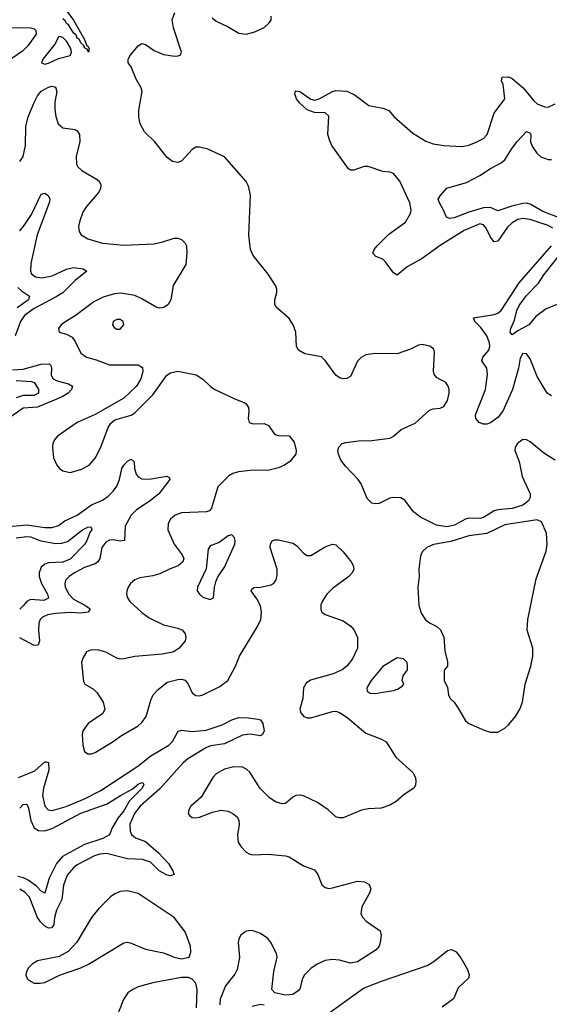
# Model space of a CAD drawing. Header units: inches. Extents: x 1843162 to 1959474, y 907081 to 1016326.
# Tile 423 of 656: x 1921110 to 1924057, y 953347 to 958830. Entities that reach past the tile are written whole.
import ezdxf

# ---------------------------------------------------------------- set-up
doc = ezdxf.new("R2010")
doc.units = ezdxf.units.IN
doc.header["$MEASUREMENT"] = 0
doc.layers.add('B9925', color=7, linetype='Continuous')

msp = doc.modelspace()

# ---------------------------------------------------------------- linework, layer by layer
at = {"layer": 'B9925', "color": 5}
for points, elevation in [([(1921324.7, 958944.7), (1921410, 958827.7), (1921470, 958720.7), (1921484.5, 958684.5), (1921490, 958682.8), (1921496.4, 958670), (1921492, 958650), (1921485.9, 958665.9), (1921470, 958672.7), (1921466.3, 958686.3), (1921450, 958701.3), (1921441, 958721), (1921430, 958727.8), (1921424.2, 958744.2), (1921410, 958756.9), (1921381.3, 958801.3), (1921370, 958809.1), (1921363.4, 958823.4), (1921350, 958834.5)], 620), ([(1924090, 956376.7), (1924031.6, 956411.6), (1923950, 956479.7), (1923930, 956491.1), (1923910, 956492.1), (1923880.8, 956470), (1923867.8, 956450), (1923864.8, 956430), (1923890.1, 956370.1), (1923906.3, 956286.3), (1923950.6, 956190), (1923950.6, 956170), (1923941.1, 956150), (1923910, 956126.9), (1923850, 956108.1), (1923770, 956101.1), (1923750, 956094.3), (1923690, 956057), (1923670, 956051.3), (1923610, 956054.6), (1923590, 956048.9), (1923530, 956015.5), (1923486.7, 956006.7), (1923430, 956014.8), (1923340.2, 956060.2), (1923301.4, 956090), (1923253.7, 956153.7), (1923230, 956166.5), (1923186, 956170), (1923170, 956166.2), (1923110, 956135.6), (1923090, 956133.3), (1923070, 956137.7), (1923043.4, 956163.4), (1923010, 956244.5), (1922993.5, 956270), (1922923.4, 956343.4), (1922897.7, 956377.7), (1922883.5, 956410), (1922880.4, 956430), (1922885.1, 956450), (1922905.1, 956470), (1922924.7, 956475.3), (1922994.6, 956485.4), (1923070, 956487.2), (1923170, 956498.7), (1923190.8, 956510), (1923232.1, 956547.9), (1923310, 956582.3), (1923390, 956655), (1923410, 956662.3), (1923450, 956666.2), (1923470, 956675.8), (1923491.3, 956710), (1923499.6, 956750), (1923499, 956770), (1923494, 956790), (1923481.1, 956810), (1923430, 956837), (1923415.9, 956855.9), (1923412.6, 956872.6), (1923418, 956978), (1923415.2, 956995.2), (1923392.4, 957012.4), (1923350, 957020.5), (1923330, 957016.9), (1923285.5, 956994.5), (1923210, 956968.6), (1923088.1, 956971.9), (1923036.3, 956963.7), (1923010, 956948.6), (1922990, 956928.2), (1922950, 956843.5), (1922930, 956832.4), (1922910, 956829.8), (1922890, 956835.1), (1922870, 956849.7), (1922810, 956933), (1922790, 956952.8), (1922697.2, 956970), (1922661.3, 956990), (1922651.1, 957010), (1922646, 957090), (1922631.9, 957130), (1922610, 957165.4), (1922537.4, 957230), (1922530, 957246), (1922529.8, 957270), (1922540.9, 957310), (1922541, 957330), (1922533.5, 957350), (1922492.8, 957412.8), (1922410, 957516.9), (1922394, 957550), (1922385.3, 957630), (1922393.8, 957853.8), (1922383.3, 957903.3), (1922369.8, 957929.8), (1922250, 958066.6), (1922157.2, 958110), (1922110, 958121.1), (1922090, 958119.7), (1922070, 958107.6), (1922010, 958042.7), (1921990, 958035.1), (1921961, 958041), (1921930, 958062), (1921861.3, 958150), (1921805.4, 958205.4), (1921781.1, 958250), (1921773.5, 958290), (1921773.9, 958326.1), (1921792.1, 958430), (1921786.6, 958450), (1921758.6, 958498.6), (1921730, 958567.3), (1921712.8, 958590), (1921713.5, 958610), (1921724.4, 958630), (1921770, 958685.3), (1921790, 958696.9), (1921810, 958692.9), (1921858.8, 958658.8), (1921910, 958636.3), (1921972.7, 958627.3), (1921992, 958628), (1922004.7, 958635.3), (1922011, 958650), (1921965, 958785), (1921959, 958830), (1921972.4, 958870)], 620), ([(1922181.2, 958841.2), (1922202.5, 958822.5), (1922270, 958790.9), (1922330, 958755), (1922370, 958749.4), (1922418, 958762), (1922470, 958786.9), (1922496.9, 958810), (1922510, 958828.4), (1922509.7, 958850)], 620), ([(1920970, 958786.9), (1921170, 958785.1), (1921190, 958779), (1921200.7, 958770), (1921201.3, 958750), (1921155.1, 958684.9), (1921124.9, 958655.1), (1921065.6, 958614.4)], 620), ([(1924076.5, 957670), (1924050, 957684.6), (1923950, 957717.4), (1923910, 957723.9), (1923882.8, 957717.2), (1923850, 957699.6), (1923824.8, 957675.2), (1923770, 957596), (1923750, 957593), (1923730, 957619.3), (1923706, 957670), (1923690, 957686.9), (1923670, 957692.4), (1923583.4, 957656.6), (1923450, 957572.8), (1923350, 957499.4), (1923266.3, 957453.7), (1923210, 957407.6), (1923190, 957419.6), (1923144.1, 957484.1), (1923130, 957496.1), (1923091, 957511), (1923075.6, 957530), (1923083.1, 957550), (1923098.7, 957570), (1923165, 957635), (1923257.6, 957702.4), (1923284.8, 957750), (1923288.3, 957770), (1923280.5, 957810), (1923224.8, 957930), (1923190, 957973.4), (1923170, 957981.8), (1923130, 957983.9), (1923050, 958012.4), (1923027.7, 958012.3), (1922970, 957992.1), (1922950, 957991.5), (1922939.5, 957999.5), (1922846.9, 958130), (1922834.9, 958154.9), (1922825.1, 958190), (1922830, 958292.3), (1922810.6, 958310.6), (1922750, 958313.8), (1922710, 958328.4), (1922666.8, 958366.8), (1922650.8, 958390), (1922641.8, 958418.2), (1922645.3, 958434.7), (1922669.7, 958430.3), (1922730, 958386.7), (1922750, 958382.6), (1922776, 958390), (1922850, 958430.4), (1922870, 958435.3), (1922930, 958432.4), (1922977.6, 958410), (1923052.9, 958352.9), (1923130, 958336.9), (1923164.2, 958324.2), (1923194.6, 958290), (1923297.9, 958197.9), (1923370, 958152.8), (1923410, 958139.4), (1923470, 958129.1), (1923570, 958123.9), (1923610, 958132.3), (1923650, 958148.1), (1923690, 958168), (1923711.9, 958190), (1923750.8, 958310), (1923809, 958390), (1923799.4, 958470), (1923790.7, 958490), (1923794.5, 958510), (1923830, 958512.5), (1923850, 958503.5), (1923910.7, 958450.7), (1923970, 958378.6), (1923990, 958361.8), (1924030, 958344.2), (1924050, 958343.7), (1924090, 958361.1)], 580), ([(1921110, 958040.5), (1921130, 958069.1), (1921142.7, 958130), (1921144, 958236), (1921157, 958290), (1921190, 958368.4), (1921210, 958407), (1921230, 958432.9), (1921270, 958455.3), (1921290, 958460.2), (1921310, 958455.3), (1921316.3, 958430), (1921304.7, 958370), (1921305.7, 958330), (1921310.7, 958290.7), (1921324.7, 958250), (1921350, 958228.3), (1921418, 958218), (1921430.6, 958210.6), (1921442.5, 958190), (1921445.3, 958150), (1921425.1, 958070), (1921425.7, 958025.7), (1921433.6, 958010), (1921456.1, 957990), (1921541, 957941), (1921552.8, 957930), (1921561.7, 957910), (1921559.5, 957890), (1921549.6, 957870), (1921481, 957790), (1921461.8, 957758.2), (1921444.3, 957710), (1921438.2, 957678.2), (1921440.6, 957650), (1921452, 957632), (1921488.8, 957610), (1921570, 957585.1), (1921690, 957573.6), (1921858.3, 957581.7), (1921907.3, 957592.7), (1921970, 957614), (1921990, 957614.3), (1922010, 957606.7), (1922030, 957584.9), (1922037.4, 957570), (1922040.9, 957530), (1922033.7, 957466.3), (1921964.4, 957350), (1921951.9, 957270), (1921936.1, 957243.9), (1921913, 957227), (1921890, 957223.7), (1921870, 957229.9), (1921790, 957276.2), (1921750, 957294), (1921673.6, 957306.4), (1921636.9, 957303.1), (1921574.9, 957285.1), (1921522, 957258), (1921419, 957181), (1921366.5, 957150), (1921340.9, 957130), (1921326.3, 957110), (1921329.4, 957089.4), (1921370, 957078), (1921401.3, 957061.3), (1921418.3, 957038.3), (1921450, 956972.3), (1921481.5, 956950), (1921535.5, 956935.5), (1921610, 956907.2), (1921768.8, 956908.8), (1921792.6, 956892.6), (1921795.3, 956870), (1921783.7, 956830), (1921759.6, 956790), (1921690, 956722.8), (1921529.4, 956630.6), (1921430, 956586.5), (1921319.6, 956510), (1921303.1, 956490), (1921294.6, 956470), (1921292.9, 956450), (1921299, 956390), (1921316.9, 956350), (1921331.1, 956331.1), (1921350, 956316.9), (1921390, 956309.2), (1921450, 956324.8), (1921497.2, 956350), (1921530, 956388.1), (1921562.4, 956450), (1921601.6, 956558.4), (1921616.8, 956583.2), (1921639.1, 956600.9), (1921730, 956628), (1921750, 956640.6), (1921850, 956740.2), (1921928.8, 956850), (1921950, 956863.9), (1921990, 956873.4), (1922091.4, 956851.4), (1922128.8, 956828.8), (1922170, 956788.7), (1922196.3, 956770), (1922310, 956716.2), (1922358.5, 956698.5), (1922370.3, 956690), (1922382.3, 956670), (1922385.5, 956650), (1922381.1, 956610), (1922387.3, 956587.3), (1922410, 956580.3), (1922470, 956581.3), (1922494, 956570), (1922530, 956520.3), (1922550, 956513.7), (1922610, 956513.4), (1922637, 956477), (1922649.1, 956430), (1922645.8, 956410), (1922613.2, 956370), (1922584, 956350), (1922550, 956335), (1922490, 956319.9), (1922410, 956322.1), (1922327.9, 956312.1), (1922296.9, 956303.1), (1922273.8, 956290), (1922211.8, 956228.2), (1922177.3, 956110), (1922165.5, 956094.5), (1922150, 956088.5), (1922010, 956083.9), (1921975.2, 956070), (1921950, 956048.4), (1921936.2, 956023.8), (1921934.2, 955990), (1921968.9, 955910), (1922014.7, 955850), (1922023.5, 955830), (1922017.9, 955810), (1921992.2, 955787.8), (1921947.2, 955772.8), (1921890, 955743.4), (1921850, 955732.1), (1921778.1, 955721.9), (1921750, 955710.7), (1921726.9, 955690), (1921713.4, 955670), (1921705.6, 955650), (1921704.6, 955630), (1921710.2, 955610), (1921723.8, 955590), (1921790, 955529.5), (1921830, 955499.5), (1921910, 955459.8), (1921990, 955441.3), (1922015.2, 955430), (1922031.2, 955410), (1922035, 955390), (1922030.2, 955370), (1921998.2, 955330), (1921970, 955311.4), (1921953.8, 955306.2), (1921903.1, 955296.9), (1921750, 955284.3), (1921690, 955269.9), (1921670, 955268.5), (1921650, 955274), (1921590, 955307.5), (1921550, 955318.1), (1921510, 955321.4), (1921482.7, 955310), (1921462.7, 955277.3), (1921453.9, 955250), (1921464.3, 955144.3), (1921471.7, 955130), (1921521, 955101), (1921541.5, 955081.5), (1921574, 955030), (1921583.6, 954990), (1921573.3, 954966.7), (1921491.5, 954910), (1921462.2, 954870), (1921458.6, 954850), (1921460.9, 954790), (1921470, 954754.8), (1921490, 954742.4), (1921510, 954742), (1921530, 954748.9), (1921629.7, 954810), (1921676.2, 954843.8), (1921770, 954897.6), (1921790, 954915.2), (1921814.5, 954950), (1921839.6, 955040.4), (1921853, 955070), (1921879.9, 955100.1), (1921930, 955140.7), (1921990, 955155.7), (1922010, 955156.6), (1922030, 955151.4), (1922047.2, 955130), (1922070, 955080.7), (1922090, 955067.3), (1922110, 955065.5), (1922130, 955069.5), (1922224.3, 955115.7), (1922268.2, 955150), (1922311.3, 955230), (1922333.7, 955286.3), (1922432.5, 955450), (1922451.7, 955490), (1922456.2, 955530), (1922450, 955565.6), (1922430, 955605.6), (1922398.7, 955650), (1922401.7, 955658.3), (1922413, 955667), (1922449.2, 955669.2), (1922510, 955682.3), (1922526.9, 955693.1), (1922537.7, 955710), (1922543.3, 955736.7), (1922542.4, 955770), (1922504.5, 955890), (1922505.3, 955910), (1922513.7, 955926.3), (1922527.5, 955932.5), (1922550, 955932.7), (1922630, 955915.5), (1922650, 955902.7), (1922690, 955859.5), (1922710, 955846), (1922730, 955846), (1922810, 955894.4), (1922850, 955909), (1922870, 955906), (1922910, 955867.4), (1922953.6, 955810), (1922965.5, 955790), (1922968.9, 955770), (1922959.5, 955750), (1922941.1, 955730), (1922850, 955661.8), (1922819.8, 955630), (1922793.1, 955590), (1922785.5, 955570), (1922784.9, 955544.9), (1922791.7, 955530), (1922810, 955517.2), (1922910, 955482.6), (1922952.7, 955452.7), (1922971.1, 955430), (1922989.2, 955390), (1922989.2, 955330), (1922962.3, 955270), (1922930.2, 955230), (1922905.2, 955210), (1922853.6, 955186.4), (1922728.2, 955151.8), (1922704.2, 955135.8), (1922688.8, 955110), (1922685, 955050), (1922668.8, 954990), (1922674.4, 954970), (1922690.5, 954950), (1922710, 954941.3), (1922730, 954941.2), (1922850, 954977.6), (1922870, 954979.8), (1922890, 954972.6), (1922930, 954945.4), (1923035.8, 954855.8), (1923123.5, 954823.5), (1923149.3, 954809.3), (1923203.6, 954723.6), (1923298.1, 954638.1), (1923312.6, 954610), (1923314.7, 954590), (1923312, 954568), (1923303.1, 954550), (1923250, 954516), (1923204.3, 954475.7), (1923170, 954455.4), (1923121.5, 954438.5), (1923050, 954434.9), (1923012.1, 954427.9), (1922910, 954385.9), (1922890, 954384.4), (1922870, 954390.6), (1922826.6, 954430), (1922767.1, 954470), (1922690, 954507.3), (1922670, 954511.7), (1922647.4, 954510), (1922630, 954500.6), (1922590, 954465.6), (1922570, 954463), (1922533.9, 954473.9), (1922498.9, 954498.9), (1922447.8, 954547.8), (1922390, 954639.3), (1922374.5, 954654.5), (1922350, 954667.7), (1922301, 954670), (1922250, 954655.3), (1922202.6, 954630), (1922184.8, 954610), (1922119.5, 954500.5), (1922063.1, 954450), (1922050.3, 954430), (1922047, 954410), (1922056.2, 954396.2), (1922070, 954387.4), (1922090, 954385.2), (1922110, 954389.1), (1922183.4, 954416.6), (1922230, 954427.5), (1922270, 954423), (1922296.9, 954410), (1922319.7, 954390), (1922329.3, 954370), (1922332, 954348), (1922322, 954290), (1922326, 954250), (1922343.1, 954223.1), (1922370, 954194), (1922390, 954182.6), (1922410, 954178.3), (1922490, 954182.2), (1922590, 954174.2), (1922610, 954167.9), (1922690, 954117), (1922750, 954095.5), (1922768.5, 954070), (1922792.1, 954012.1), (1922810, 953997.1), (1922830, 953992.2), (1922850, 953995.3), (1922990, 954031.6), (1923029, 954029), (1923053.8, 954013.8), (1923063.7, 953990), (1923058.7, 953970), (1923014.3, 953890), (1923009, 953850), (1923019.5, 953830), (1923037.6, 953810), (1923115.3, 953755.3), (1923121.1, 953730), (1923116.5, 953690), (1923110.3, 953670), (1923094.4, 953650), (1922990, 953582.6), (1922950, 953575.4), (1922890, 953592.3), (1922850, 953596.8), (1922810, 953589.7), (1922766, 953570), (1922730, 953546.3), (1922694, 953510), (1922683.1, 953490), (1922668.1, 953431.9), (1922658.8, 953421.2), (1922630, 953400.9), (1922590, 953396.9), (1922529.7, 953409.7), (1922512.3, 953430), (1922523.5, 953530), (1922543.1, 953610), (1922539.3, 953630), (1922508.1, 953690), (1922490, 953713.3), (1922450, 953741.2), (1922410, 953756.3), (1922390, 953758.6), (1922367.2, 953752.8), (1922339, 953730), (1922329.2, 953710), (1922326.5, 953690), (1922333.3, 953606.7), (1922319.4, 953540.6), (1922306.4, 953513.6), (1922254.4, 953450), (1922225.6, 953374.4), (1922224.3, 953344.3)], 620), ([(1924137.8, 957717.8), (1924021.1, 957761.1), (1923950, 957802.3), (1923930, 957807.8), (1923910, 957807.1), (1923848, 957792), (1923770, 957765.8), (1923730, 957784.1), (1923690, 957782.9), (1923610, 957759.1), (1923527.2, 957727.2), (1923502.5, 957722.5), (1923485.1, 957730), (1923468.6, 957770), (1923445.1, 957810), (1923439.5, 957830), (1923449, 957850), (1923487.3, 957892.7), (1923595.7, 957924.3), (1923670, 957962), (1923730, 958000.8), (1923790, 958032.4), (1923810, 958050.3), (1923846, 958110), (1923876.4, 958150), (1923930, 958207), (1923950, 958197.6), (1923953.4, 958190), (1923952.7, 958150), (1923962.9, 958122.9), (1923986.9, 958086.9), (1924010, 958066), (1924050, 958051.9), (1924070, 958051.8)], 560), ([(1921110, 957654.4), (1921135.6, 957684.4), (1921175.2, 957744.8), (1921230, 957858.7), (1921250, 957864.9), (1921271.2, 957850), (1921277.6, 957830), (1921275.3, 957815.3), (1921207.5, 957632.5), (1921171.9, 957471.9), (1921169.6, 957430), (1921175.7, 957415.7), (1921198.4, 957398.4), (1921232.4, 957392.4), (1921290, 957404.5), (1921370, 957439.9), (1921409.6, 957449.6), (1921463.4, 957443.4), (1921483.7, 957430), (1921420.2, 957379.8), (1921350.2, 957309.8), (1921313.9, 957286.1), (1921190, 957222.3), (1921137.3, 957182.7), (1921115, 957150), (1921084.2, 957070)], 580), ([(1924070, 956735.4), (1924046, 956750), (1923990, 956842.4), (1923950, 956941.5), (1923930, 956968.7), (1923910, 956971.5), (1923895, 956945), (1923884.9, 956890), (1923852.8, 956770), (1923798.1, 956650), (1923770, 956615.3), (1923730, 956585.8), (1923710, 956577.2), (1923690, 956578.3), (1923667.1, 956587.1), (1923647.9, 956610), (1923645.9, 956630), (1923702.2, 956770), (1923713.8, 956853.8), (1923709.9, 956890), (1923681, 956930), (1923687.3, 956950), (1923721.3, 956990), (1923726.5, 957010), (1923724.1, 957030), (1923709.1, 957070), (1923676.4, 957116.4), (1923642.7, 957150), (1923635.8, 957170), (1923750, 957187.7), (1923770, 957195.4), (1923790, 957210.1), (1923890, 957365.1), (1924069.9, 957570)], 580), ([(1924110, 957248), (1924040.1, 957219.9), (1923981.9, 957178.1), (1923942.4, 957130), (1923881.8, 957098.2), (1923850, 957075.1), (1923838.4, 957090), (1923843.1, 957110), (1923864, 957156), (1923876.4, 957210), (1923890, 957238.5), (1923930, 957295), (1923996.9, 957363.1), (1924027.2, 957410), (1924169.5, 957590)], 560), ([(1921099.3, 957339.3), (1921119.3, 957319.3), (1921164.6, 957290), (1921158.2, 957270), (1921095.3, 957224.7)], 560), ([(1921070, 956880.3), (1921130, 956883.8), (1921230, 956911.4), (1921273.3, 956913.3), (1921283.8, 956903.8), (1921287.6, 956890), (1921285.4, 956850), (1921295.4, 956830), (1921318.5, 956818.5), (1921381.9, 956801.9), (1921403.2, 956790), (1921398, 956770), (1921379.1, 956750), (1921346, 956730), (1921210, 956671.7), (1921130, 956666.4), (1921030, 956596)], 580), ([(1921090, 956820.2), (1921175.9, 956815.9), (1921190, 956809.3), (1921204.1, 956790), (1921215.1, 956770), (1921214.3, 956750), (1921190, 956737.3), (1921130, 956736.7), (1921090, 956725)], 560), ([(1921010, 956004.1), (1921150, 956017.8), (1921250, 956003), (1921290, 956001.8), (1921326.8, 956013.2), (1921361.2, 956038.8), (1921429.1, 956070), (1921510, 956128.3), (1921570, 956153.8), (1921602.7, 956177.3), (1921630, 956203.9), (1921650, 956232), (1921665.5, 956270), (1921677.8, 956330), (1921688.8, 956350), (1921710, 956372), (1921730, 956382.6), (1921747.3, 956367.3), (1921749.2, 956330), (1921758.9, 956298.9), (1921770, 956284.1), (1921790, 956272.2), (1921830, 956271.2), (1921928.3, 956288.3), (1921941.1, 956281.1), (1921946.4, 956270), (1921884.2, 956190), (1921835.8, 956150), (1921759.6, 956100.4), (1921730.5, 956070), (1921697.5, 956010), (1921692.4, 955930), (1921670, 955925.4), (1921630, 955932.8), (1921610, 955931.9), (1921590, 955921.1), (1921566.2, 955890), (1921555.9, 955830), (1921544.8, 955810), (1921530, 955799), (1921470, 955778.4), (1921414.5, 955750), (1921385.6, 955730), (1921366.3, 955710), (1921360.5, 955690), (1921362.8, 955670), (1921383.3, 955630), (1921410, 955602.9), (1921473.4, 955570), (1921502.2, 955550), (1921490.3, 955530), (1921450, 955525.1), (1921390, 955528.4), (1921310, 955523), (1921265.1, 955514.9), (1921236.8, 955503.2), (1921223.5, 955490), (1921216.1, 955470), (1921214.1, 955430), (1921221.1, 955370), (1921213.3, 955346.7), (1921190, 955344.7), (1921110, 955388.2)], 580), ([(1921090, 955943.8), (1921150, 955951.3), (1921170.1, 955950.1), (1921228.3, 955928.3), (1921270, 955919.7), (1921310, 955912.9), (1921345.2, 955914.8), (1921376, 955924), (1921459.7, 955990), (1921490, 956003.7), (1921506, 956006), (1921511.3, 955990), (1921502, 955978), (1921483.2, 955930), (1921470, 955908.2), (1921390, 955826.6), (1921350, 955809.1), (1921270, 955805), (1921250, 955798.4), (1921230, 955780.3), (1921217.8, 955750), (1921218.1, 955730), (1921230.7, 955690), (1921265.2, 955630), (1921270, 955608.5), (1921244.4, 955595.6), (1921170, 955600.5), (1921149.3, 955590.7), (1921130, 955565.1), (1921110, 955547.7)], 560), ([(1921103.8, 954610), (1921193.4, 954646.6), (1921250, 954697.3), (1921257.1, 954697.1), (1921270, 954693), (1921271.4, 954651.4), (1921241.8, 954550), (1921237.5, 954510), (1921250.6, 954450.6), (1921269.1, 954429.1), (1921290, 954425.4), (1921368.3, 954448.3), (1921470, 954490.1), (1921561.8, 954538.2), (1921767.9, 954672.1), (1921838.9, 954730), (1921940.2, 954790), (1921959.9, 954810), (1921991.7, 954868.3), (1922010, 954872.5), (1922070, 954865.2), (1922147.2, 954872.8), (1922237.5, 954902.5), (1922290, 954930.1), (1922330, 954943.7), (1922382.8, 954942.8), (1922434.6, 954934.6), (1922450.3, 954930.3), (1922463, 954910), (1922470.2, 954869.8), (1922462, 954850), (1922450, 954841.6), (1922391.6, 954851.6), (1922350, 954846.1), (1922250, 954797.2), (1922174.2, 954785.8), (1922150, 954777.1), (1922046.5, 954713.5), (1922017.4, 954690), (1921890, 954546.7), (1921780.1, 954450), (1921749.7, 954410), (1921723.4, 954350), (1921725.1, 954310), (1921732.3, 954292.3), (1921753.9, 954273.9), (1921810, 954252.8), (1921882.3, 954190), (1921937.4, 954130), (1921963, 954090), (1921970, 954069.4), (1921950, 954062), (1921930, 954066.3), (1921885.7, 954090), (1921837.8, 954137.8), (1921793.2, 954153.2), (1921710, 954156.1), (1921593.3, 954186.7), (1921556.7, 954183.3), (1921526, 954174), (1921430, 954122.5), (1921410, 954107.5), (1921374.3, 954065.7), (1921353.8, 954010), (1921344.6, 953930), (1921315.6, 953870), (1921304.1, 953830), (1921299.6, 953790), (1921287.1, 953772.9), (1921270, 953771.5), (1921250, 953781.7), (1921225.3, 953805.3), (1921209.6, 953830), (1921164.1, 953944.1), (1921141.2, 953970), (1921110, 953987.7)], 580), ([(1921110, 954439), (1921130, 954458.6), (1921150, 954461.7), (1921159.8, 954439.8), (1921171.7, 954370), (1921190, 954330.2), (1921214.5, 954314.5), (1921250, 954312.1), (1921290, 954325.1), (1921450, 954411.9), (1921597.5, 954462.5), (1921671.5, 954510), (1921735.7, 954544.3), (1921770, 954572.1), (1921790, 954581.3), (1921797.7, 954577.7), (1921800.3, 954570), (1921790.9, 954550), (1921720.9, 954479.1), (1921690, 954423.4), (1921656.6, 954383.4), (1921624.5, 954330), (1921610.2, 954289.8), (1921572.7, 954270), (1921470, 954236.6), (1921348.6, 954170), (1921314, 954130), (1921273.4, 954050), (1921250, 953966.3), (1921230, 953977.2), (1921203.9, 954003.9), (1921157.3, 954037.3), (1921130.9, 954050.9), (1921099.2, 954059.2)], 560), ([(1922836.9, 953303.1), (1923023.3, 953436.7), (1923124.1, 953475.9), (1923377.7, 953562.3), (1923414.8, 953585.2), (1923490, 953646), (1923512.5, 953652.5), (1923538.3, 953638.3), (1923565.1, 953605.1), (1923601.4, 953541.4), (1923610.4, 953510), (1923608.3, 953491.7), (1923550, 953438.7), (1923523.1, 953376.9), (1923461.7, 953330)], 620), ([(1922093.4, 953326.6), (1922097.8, 953430), (1922090, 953464.5), (1922070, 953486.9), (1922050, 953495.8), (1922010, 953496.3), (1921850, 953466.6), (1921770, 953443.5), (1921739.5, 953430), (1921711.8, 953410), (1921687.3, 953372.7), (1921639.6, 953250)], 620), ([(1922404.4, 953335.6), (1922450, 953347.6), (1922470, 953343.7)], 620)]:
    msp.add_lwpolyline(points, dxfattribs=dict(at, elevation=elevation))
for points, elevation in [([(1921330, 958736.9), (1921326.6, 958733.4), (1921305.3, 958694.7), (1921239.3, 958610), (1921231, 958590), (1921250, 958581.6), (1921270, 958587.4), (1921325.7, 958614.3), (1921390, 958630.4), (1921398, 958650), (1921393.8, 958670), (1921370, 958711.5), (1921350, 958731.2)], 640), ([(1921670, 957160.7), (1921650, 957159.6), (1921630.8, 957150), (1921626, 957130), (1921635.2, 957115.2), (1921650, 957106), (1921670, 957106.4), (1921689.3, 957130), (1921686, 957150)], 640), ([(1923990, 956045.6), (1923810, 956016.2), (1923710, 955968.1), (1923610, 955956.4), (1923510, 955923.4), (1923412.5, 955907.5), (1923375.5, 955890), (1923352.7, 955870), (1923342, 955850), (1923338, 955830), (1923330.4, 955770), (1923333.7, 955730), (1923326.3, 955670), (1923331.6, 955570), (1923344.8, 955524.8), (1923368.1, 955488.1), (1923390, 955470.4), (1923430.7, 955450), (1923451.8, 955431.8), (1923470, 955391.3), (1923475.5, 955315.5), (1923490, 955254), (1923491, 955230), (1923472.7, 955207.3), (1923471.3, 955150), (1923490.7, 955110.7), (1923496, 955070), (1923506, 955050), (1923526.8, 955030), (1923550, 954996), (1923590, 954926), (1923610, 954911), (1923694, 954874), (1923730, 954862.8), (1923770, 954862.8), (1923810, 954884), (1923830, 954904), (1923869.7, 954950.3), (1923893.3, 954990), (1923908.2, 955030), (1923923.5, 955130), (1923953.5, 955230), (1923965.1, 955285.1), (1923965.1, 955330), (1923934.7, 955430), (1923936.9, 955490), (1923984.1, 955715.9), (1924039.1, 955870), (1924045.7, 955910), (1924040.5, 955970), (1924014.5, 956034.5)], 640), ([(1922290, 955962), (1922270, 955956), (1922220.7, 955919.3), (1922170, 955899.3), (1922158.8, 955881.2), (1922147.4, 955772.6), (1922099.1, 955670), (1922097.3, 955650), (1922110, 955631), (1922130, 955614.8), (1922170, 955601), (1922188.9, 955611.1), (1922194, 955670), (1922201.3, 955698.7), (1922213.1, 955726.9), (1922250, 955781), (1922306.6, 955910), (1922309.2, 955930), (1922305.2, 955945.2)], 640), ([(1923210, 955275.3), (1923130, 955228.7), (1923065.5, 955150), (1923042, 955110), (1923044, 955090), (1923059.8, 955079.8), (1923090, 955077.3), (1923130, 955085.5), (1923190, 955094.8), (1923216.5, 955103.5), (1923240.4, 955119.6), (1923248, 955130), (1923238, 955150), (1923244, 955176), (1923268, 955210), (1923268, 955230), (1923266, 955250), (1923246, 955270)], 640), ([(1921710, 953978.5), (1921670, 953975), (1921639, 953961), (1921615.7, 953944.3), (1921550, 953881), (1921510.2, 953830), (1921428.1, 953691.9), (1921379.8, 953640.2), (1921330, 953612.2), (1921210, 953589.6), (1921179.1, 953570), (1921159.1, 953550), (1921147.7, 953530), (1921144, 953510), (1921150.8, 953490), (1921160.9, 953480.9), (1921190, 953464.9), (1921224.2, 953464.2), (1921250, 953469), (1921330.7, 953509.3), (1921449.5, 953550), (1921493, 953570), (1921690, 953689), (1921710, 953692.6), (1921730, 953687.6), (1921810, 953654.6), (1921910, 953634), (1921970, 953608.7), (1922010, 953599.3), (1922052.7, 953610), (1922062.9, 953637.1), (1922059.7, 953670), (1922030.9, 953750), (1921969.7, 953830), (1921770, 953964.1)], 620)]:
    msp.add_lwpolyline(points, close=True, dxfattribs=dict(at, elevation=elevation))

doc.saveas('drawing.dxf')
